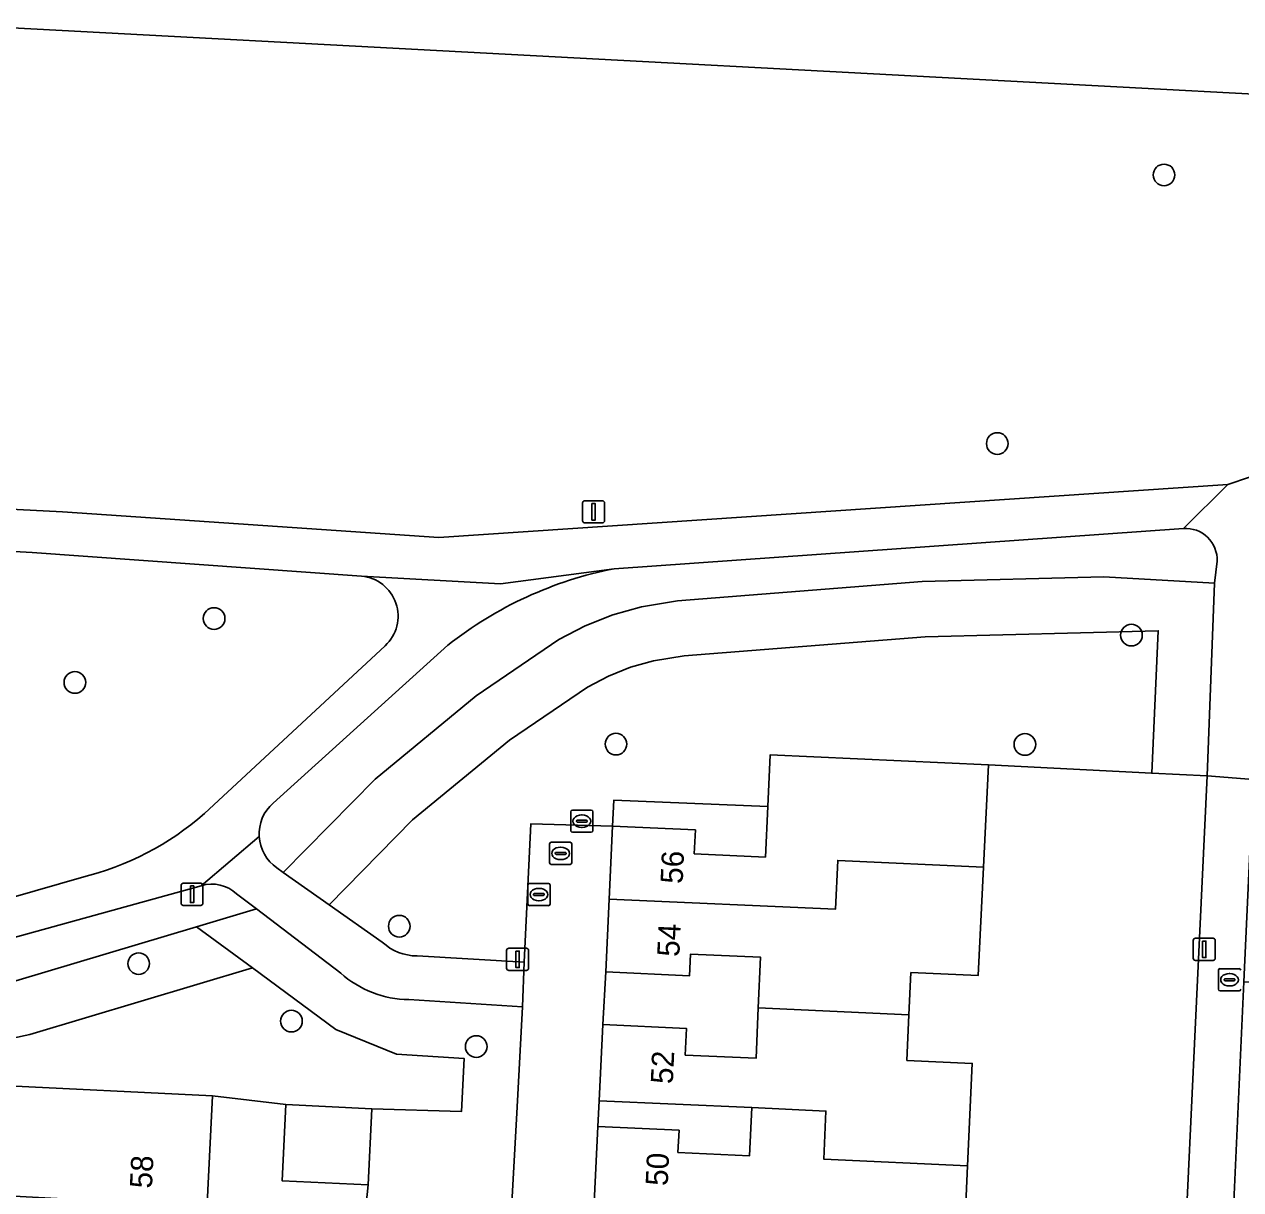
# Model space of a CAD drawing. Extents: x 162989 to 165008, y 383432 to 384338.
# Drawn here: x 164589.1 to 164644, y 383961.7 to 384014.3 of the extents above; entities that cross this region are included whole.
import ezdxf

# ---------------------------------------------------------------- set-up
doc = ezdxf.new("R2010")
doc.units = 0
for name, color, linetype in [('IMGEO_Boom', 7, 'Continuous'), ('IMGEO_Brandkraan', 7, 'Continuous'), ('IMGEO_Erf', 7, 'Continuous'), ('IMGEO_Groenvoorziening', 7, 'Continuous'), ('IMGEO_Kolk', 7, 'Continuous'), ('IMGEO_Lichtmast', 7, 'Continuous'), ('IMGEO_Muur', 7, 'Continuous'), ('IMGEO_Pand', 7, 'Continuous'), ('IMGEO_Pand_nummerreeks', 7, 'Continuous'), ('IMGEO_Rioolput', 7, 'Continuous'), ('IMGEO_Voetpad_gesloten', 7, 'Continuous'), ('IMGEO_Voetpad_open', 7, 'Continuous')]:
    doc.layers.add(name, color=color, linetype=linetype)

msp = doc.modelspace()

# ---------------------------------------------------------------- linework, layer by layer
at = {"layer": 'IMGEO_Boom'}
for centre in [(164640.491, 384007.508), (164632.968, 383995.389), (164597.623, 383987.495), (164639.021, 383986.744), (164591.343, 383984.609), (164615.761, 383981.83), (164634.213, 383981.815), (164605.983, 383973.609), (164594.221, 383971.921), (164601.113, 383969.328), (164609.454, 383968.179)]:
    msp.add_circle(centre, 0.489, dxfattribs=at)
at = {"layer": 'IMGEO_Brandkraan'}
for p, q in [((164613.72, 383977.926), (164613.72, 383978.778)), ((164613.795, 383978.852), (164614.647, 383978.852)), ((164614.208, 383978.632), (164614.233, 383978.632)), ((164614.721, 383978.778), (164614.721, 383977.926)), ((164613.979, 383978.346), (164613.979, 383978.358)), ((164614.417, 383978.309), (164614.019, 383978.309)), ((164614.022, 383978.395), (164614.42, 383978.395)), ((164614.231, 383978.072), (164614.206, 383978.072)), ((164614.463, 383978.358), (164614.463, 383978.346)), ((164614.647, 383977.852), (164613.795, 383977.852))]:
    msp.add_line(p, q, dxfattribs=at)
for points in [[(164613.72, 383977.926), (164613.72, 383978.778)], [(164613.795, 383978.852), (164614.647, 383978.852)], [(164614.721, 383978.778), (164614.721, 383977.926)], [(164614.647, 383977.852), (164613.795, 383977.852)]]:
    msp.add_lwpolyline(points, dxfattribs=at)
for centre, radius, start, end in [((164613.797, 383978.776), 0.0765, 91.552, 178.448), ((164613.797, 383978.776), 0.0765, 91.552, 178.448), ((164614.645, 383978.776), 0.0765, 1.552, 88.448), ((164614.645, 383978.776), 0.0765, 1.552, 88.448), ((164613.797, 383977.928), 0.0765, 181.552, 268.448), ((164613.797, 383977.928), 0.0765, 181.552, 268.448), ((164614.019, 383978.355), 0.0403, 85.8775, 175.7526), ((164614.016, 383978.345), 0.0366, 178.938, 274.7102), ((164614.42, 383978.352), 0.043, 264.8664, 352.4533), ((164614.424, 383978.357), 0.0386, 1.7309, 96.639), ((164614.645, 383977.928), 0.0765, 271.552, 358.448), ((164614.645, 383977.928), 0.0765, 271.552, 358.448)]:
    msp.add_arc(centre, radius, start, end, dxfattribs=at)
for centre, major_axis, ratio, start_param, end_param in [((164614.207, 383978.352), (-0.387, 0.002), 0.722429, 4.712389, 7.853982), ((164614.232, 383978.352), (-0.39, 0.002), 0.717154, 1.570796, 4.712389)]:
    msp.add_ellipse(centre, major_axis=major_axis, ratio=ratio, start_param=start_param, end_param=end_param, dxfattribs=at)
at = {"layer": 'IMGEO_Erf'}
for points in [[(164640.249, 383933.756), (164641.897, 383968.951), (164642.432, 383980.39), (164639.935, 383980.516), (164632.575, 383980.889), (164632.346, 383976.269), (164632.104, 383971.381), (164629.067, 383971.52), (164628.98, 383969.618), (164628.886, 383967.557), (164631.84, 383967.422), (164631.629, 383962.799), (164631.426, 383958.343)], [(164653.732, 383961.61), (164653.939, 383966.152), (164654.143, 383970.621), (164644.1, 383971.097), (164643.173, 383950.913)]]:
    msp.add_lwpolyline(points, dxfattribs=at)
for points in [[(164615.668, 383979.303), (164615.602, 383978.129), (164619.343, 383977.959), (164619.294, 383976.879), (164622.501, 383976.732), (164622.608, 383979.006)], [(164615.164, 383969.17), (164618.938, 383968.998), (164618.883, 383967.799), (164622.08, 383967.653), (164622.184, 383969.932), (164622.288, 383972.209), (164619.125, 383972.354), (164619.08, 383971.373), (164615.301, 383971.545)], [(164604.306, 383959.34), (164604.571, 383961.934), (164600.69, 383962.129), (164600.862, 383965.564), (164597.55, 383965.95), (164597.2, 383958.966), (164597.083, 383956.626), (164600.408, 383956.459), (164600.468, 383957.655), (164604.288, 383957.464)], [(164614.934, 383964.573), (164618.605, 383964.406), (164618.559, 383963.404), (164621.793, 383963.257), (164621.892, 383965.424), (164615.008, 383965.738)]]:
    msp.add_lwpolyline(points, close=True, dxfattribs=at)
at = {"layer": 'IMGEO_Groenvoorziening'}
for points in [[(164664.14, 384004.176), (164663.634, 384009.785), (164663.547, 384010.45), (164652.73, 384010.724), (164588.509, 384014.153), (164587.799, 384000), (164587.701, 383998.049), (164574.492, 383998.666), (164574.404, 383996.462), (164574.388, 383996.076), (164574.37, 383995.651)], [(164573.749, 383995.03), (164572.312, 383994.994), (164572.346, 383993.262), (164590.789, 383992.31), (164607.772, 383991.148), (164643.365, 383993.546), (164644.353, 383993.874), (164655.829, 383999.807), (164656.886, 384000.254)], [(164604.274, 383989.411), (164589.42, 383990.473), (164575.259, 383991.254), (164568.241, 383990.291), (164561.116, 383988.736)], [(164641.363, 383991.554), (164615.682, 383989.742)], [(164600.459, 383976.243), (164600.748, 383976.039), (164604.89, 383980.251), (164609.45, 383984.008), (164613.188, 383986.547), (164614.374, 383987.17), (164615.619, 383987.666), (164616.909, 383988.029), (164618.537, 383988.288), (164629.574, 383989.165), (164637.775, 383989.382), (164642.776, 383989.09), (164642.885, 383990.077)], [(164606.786, 383972.27), (164611.614, 383971.982), (164611.92, 383978.232), (164615.602, 383978.129), (164615.668, 383979.303), (164622.608, 383979.006), (164622.718, 383981.339), (164632.575, 383980.889), (164639.935, 383980.516), (164640.234, 383986.946), (164629.706, 383986.668), (164618.833, 383985.804), (164617.446, 383985.583), (164616.422, 383985.295), (164615.421, 383984.896), (164614.476, 383984.4), (164610.95, 383982.005), (164606.581, 383978.405), (164602.819, 383974.579), (164605.216, 383972.889)], [(164597.193, 383978.695), (164605.346, 383986.268)], [(164608.176, 383986.29), (164600.284, 383979.167)], [(164564.225, 383972.682), (164580.521, 383972.909), (164582.381, 383973.149), (164591.636, 383975.813)], [(164597.046, 383975.435), (164582.502, 383971.41), (164581.171, 383971.038), (164565.046, 383970.594)], [(164588.684, 383971.144), (164596.838, 383973.585), (164599.534, 383974.391), (164598.64, 383975.072)], [(164599.534, 383974.391), (164596.838, 383973.585), (164599.353, 383971.728), (164603.112, 383968.953), (164605.849, 383967.831), (164608.914, 383967.635), (164608.783, 383965.246), (164604.743, 383965.37), (164604.571, 383961.934), (164604.306, 383959.34), (164610.941, 383958.962), (164611.281, 383965.17), (164611.546, 383969.972), (164606.418, 383970.3)], [(164603.337, 383971.492), (164599.534, 383974.391)]]:
    msp.add_lwpolyline(points, dxfattribs=at)
for points in [[(164602.819, 383974.579), (164606.581, 383978.405), (164610.95, 383982.005), (164614.476, 383984.4), (164615.421, 383984.896), (164616.422, 383985.295), (164617.446, 383985.583), (164618.833, 383985.804), (164629.706, 383986.668), (164640.234, 383986.946), (164639.935, 383980.516), (164642.432, 383980.39), (164642.776, 383989.09), (164637.775, 383989.382), (164629.574, 383989.165), (164618.537, 383988.288), (164616.909, 383988.029), (164615.619, 383987.666), (164614.374, 383987.17), (164613.188, 383986.547), (164609.45, 383984.008), (164604.89, 383980.251), (164600.748, 383976.039)], [(164599.353, 383971.728), (164596.838, 383973.585), (164588.684, 383971.144), (164582.57, 383969.838), (164579.892, 383969.486), (164577.096, 383969.418), (164574.052, 383969.115), (164573.387, 383966.536), (164577.706, 383966.909), (164582.94, 383967.361), (164589.305, 383968.72)], [(164589.305, 383968.72), (164582.94, 383967.361), (164577.706, 383966.909), (164587.714, 383966.442), (164597.55, 383965.95), (164600.862, 383965.564), (164604.743, 383965.37), (164608.783, 383965.246), (164608.914, 383967.635), (164605.849, 383967.831), (164603.112, 383968.953), (164599.353, 383971.728)]]:
    msp.add_lwpolyline(points, close=True, dxfattribs=at)
for centre, radius, start, end in [((164641.475, 383990.147), 1.412, 357.1674, 94.552), ((164619.036, 383972.562), 17.504, 101.0473, 128.348), ((164604.108, 383987.6), 1.819, 312.9133, 84.7531), ((164601.527, 383977.776), 1.866, 131.7903, 183.4686), ((164588.559, 383988.543), 13.097, 283.5859, 311.2389), ((164601.527, 383977.772), 1.866, 183.3617, 235.0622), ((164597.534, 383973.897), 1.613, 46.7329, 107.6088), ((164606.796, 383974.595), 2.325, 227.2063, 269.7582), ((164606.482, 383975.043), 4.744, 228.4714, 269.2269)]:
    msp.add_arc(centre, radius, start, end, dxfattribs=at)
at = {"layer": 'IMGEO_Kolk'}
for p, q in [((164611.783, 383974.612), (164611.783, 383975.464)), ((164611.858, 383975.538), (164612.71, 383975.538)), ((164612.271, 383975.318), (164612.296, 383975.318)), ((164612.784, 383975.464), (164612.784, 383974.612)), ((164612.042, 383975.032), (164612.042, 383975.044)), ((164612.48, 383974.995), (164612.082, 383974.995)), ((164612.085, 383975.081), (164612.483, 383975.081)), ((164612.294, 383974.758), (164612.269, 383974.758)), ((164612.526, 383975.044), (164612.526, 383975.032)), ((164612.71, 383974.538), (164611.858, 383974.538)), ((164642.949, 383970.769), (164642.949, 383971.621)), ((164643.024, 383971.695), (164643.876, 383971.695)), ((164643.437, 383971.475), (164643.462, 383971.475)), ((164643.208, 383971.189), (164643.208, 383971.201)), ((164643.646, 383971.152), (164643.248, 383971.152)), ((164643.251, 383971.238), (164643.649, 383971.238)), ((164643.46, 383970.915), (164643.435, 383970.915)), ((164643.692, 383971.201), (164643.692, 383971.189)), ((164643.876, 383970.695), (164643.024, 383970.695))]:
    msp.add_line(p, q, dxfattribs=at)
for points in [[(164611.783, 383974.612), (164611.783, 383975.464)], [(164611.858, 383975.538), (164612.71, 383975.538)], [(164612.784, 383975.464), (164612.784, 383974.612)], [(164612.71, 383974.538), (164611.858, 383974.538)], [(164642.949, 383970.769), (164642.949, 383971.621)], [(164643.024, 383971.695), (164643.876, 383971.695)], [(164643.876, 383970.695), (164643.024, 383970.695)]]:
    msp.add_lwpolyline(points, dxfattribs=at)
for centre, radius, start, end in [((164611.86, 383975.462), 0.0765, 91.552, 178.448), ((164611.86, 383975.462), 0.0765, 91.552, 178.448), ((164612.708, 383975.462), 0.0765, 1.552, 88.448), ((164612.708, 383975.462), 0.0765, 1.552, 88.448), ((164611.86, 383974.614), 0.0765, 181.552, 268.448), ((164611.86, 383974.614), 0.0765, 181.552, 268.448), ((164612.082, 383975.041), 0.0403, 85.8775, 175.7526), ((164612.079, 383975.031), 0.0366, 178.938, 274.7102), ((164612.483, 383975.038), 0.043, 264.8664, 352.4533), ((164612.487, 383975.043), 0.0386, 1.7309, 96.639), ((164612.708, 383974.614), 0.0765, 271.552, 358.448), ((164612.708, 383974.614), 0.0765, 271.552, 358.448), ((164643.026, 383971.619), 0.0765, 91.552, 178.448), ((164643.026, 383971.619), 0.0765, 91.552, 178.448), ((164643.874, 383971.619), 0.0765, 1.552, 88.448), ((164643.874, 383971.619), 0.0765, 1.552, 88.448), ((164643.026, 383970.771), 0.0765, 181.552, 268.448), ((164643.026, 383970.771), 0.0765, 181.552, 268.448), ((164643.248, 383971.198), 0.0403, 85.8775, 175.7526), ((164643.245, 383971.188), 0.0366, 178.938, 274.7102), ((164643.649, 383971.195), 0.043, 264.8664, 352.4533), ((164643.653, 383971.2), 0.0386, 1.7309, 96.639), ((164643.874, 383970.771), 0.0765, 271.552, 358.448), ((164643.874, 383970.771), 0.0765, 271.552, 358.448)]:
    msp.add_arc(centre, radius, start, end, dxfattribs=at)
for centre, major_axis, ratio, start_param, end_param in [((164612.27, 383975.038), (-0.387, 0.002), 0.722429, 4.712389, 7.853982), ((164612.295, 383975.038), (-0.39, 0.002), 0.717154, 1.570796, 4.712389), ((164643.436, 383971.195), (-0.387, 0.002), 0.722429, 4.712389, 7.853982), ((164643.461, 383971.195), (-0.39, 0.002), 0.717154, 1.570796, 4.712389)]:
    msp.add_ellipse(centre, major_axis=major_axis, ratio=ratio, start_param=start_param, end_param=end_param, dxfattribs=at)
at = {"layer": 'IMGEO_Lichtmast'}
for p, q in [((164614.355, 383992.809), (164615.145, 383992.809)), ((164615.145, 383992.809), (164614.355, 383992.809)), ((164614.255, 383991.909), (164614.255, 383992.709)), ((164614.255, 383992.709), (164614.255, 383991.909)), ((164615.245, 383992.709), (164615.245, 383991.909)), ((164615.245, 383991.909), (164615.245, 383992.709)), ((164615.145, 383991.809), (164614.355, 383991.809)), ((164614.355, 383991.809), (164615.145, 383991.809)), ((164596.133, 383974.652), (164596.133, 383975.452)), ((164596.133, 383975.452), (164596.133, 383974.652)), ((164596.233, 383975.552), (164597.023, 383975.552)), ((164597.023, 383975.552), (164596.233, 383975.552)), ((164597.123, 383975.452), (164597.123, 383974.652)), ((164597.123, 383974.652), (164597.123, 383975.452)), ((164597.023, 383974.552), (164596.233, 383974.552)), ((164596.233, 383974.552), (164597.023, 383974.552)), ((164641.813, 383972.168), (164641.813, 383972.968)), ((164641.813, 383972.968), (164641.813, 383972.168)), ((164641.913, 383973.068), (164642.703, 383973.068)), ((164642.703, 383973.068), (164641.913, 383973.068)), ((164642.803, 383972.968), (164642.803, 383972.168)), ((164642.803, 383972.168), (164642.803, 383972.968)), ((164610.827, 383971.717), (164610.827, 383972.517)), ((164610.827, 383972.517), (164610.827, 383971.717)), ((164610.927, 383972.617), (164611.717, 383972.617)), ((164611.717, 383972.617), (164610.927, 383972.617)), ((164611.817, 383972.517), (164611.817, 383971.717)), ((164611.817, 383971.717), (164611.817, 383972.517)), ((164642.703, 383972.068), (164641.913, 383972.068)), ((164641.913, 383972.068), (164642.703, 383972.068)), ((164611.717, 383971.617), (164610.927, 383971.617)), ((164610.927, 383971.617), (164611.717, 383971.617))]:
    msp.add_line(p, q, dxfattribs=at)
for points in [[(164614.675, 383992.684), (164614.825, 383992.684), (164614.825, 383991.934), (164614.675, 383991.934), (164614.675, 383992.684)], [(164596.553, 383975.427), (164596.703, 383975.427), (164596.703, 383974.677), (164596.553, 383974.677), (164596.553, 383975.427)], [(164611.247, 383972.492), (164611.397, 383972.492), (164611.397, 383971.742), (164611.247, 383971.742), (164611.247, 383972.492)], [(164642.233, 383972.943), (164642.383, 383972.943), (164642.383, 383972.193), (164642.233, 383972.193), (164642.233, 383972.943)]]:
    msp.add_lwpolyline(points, dxfattribs=at)
for centre, start, end in [((164614.355, 383992.709), 90, 180), ((164614.355, 383992.709), 90, 180), ((164615.145, 383992.709), 0, 90), ((164615.145, 383992.709), 360, 90), ((164614.355, 383991.909), 180, 270), ((164614.355, 383991.909), 180, 270), ((164615.145, 383991.909), 270, 0), ((164615.145, 383991.909), 270, 0), ((164596.233, 383975.452), 90, 180), ((164596.233, 383975.452), 90, 180), ((164597.023, 383975.452), 0, 90), ((164597.023, 383975.452), 360, 90), ((164596.233, 383974.652), 180, 270), ((164596.233, 383974.652), 180, 270), ((164597.023, 383974.652), 270, 0), ((164597.023, 383974.652), 270, 0), ((164641.913, 383972.968), 90, 180), ((164641.913, 383972.968), 90, 180), ((164642.703, 383972.968), 0, 90), ((164642.703, 383972.968), 360, 90), ((164610.927, 383972.517), 90, 180), ((164610.927, 383972.517), 90, 180), ((164611.717, 383972.517), 0, 90), ((164611.717, 383972.517), 360, 90), ((164641.913, 383972.168), 180, 270), ((164641.913, 383972.168), 180, 270), ((164642.703, 383972.168), 270, 0), ((164642.703, 383972.168), 270, 0), ((164610.927, 383971.717), 180, 270), ((164610.927, 383971.717), 180, 270), ((164611.717, 383971.717), 270, 0), ((164611.717, 383971.717), 270, 0)]:
    msp.add_arc(centre, 0.1, start, end, dxfattribs=at)
at = {"layer": 'IMGEO_Muur'}
msp.add_lwpolyline([(164641.897, 383968.951), (164642.432, 383980.39)], dxfattribs=at)
at = {"layer": 'IMGEO_Pand'}
for points in [[(164653.458, 384025.106), (164648.605, 384025.366), (164648.54, 384024.133), (164648.443, 384022.313), (164596.553, 384025.083), (164591.335, 384025.361), (164591.433, 384027.181), (164591.449, 384027.486), (164586.288, 384027.762), (164577.646, 384028.223), (164577.533, 384026.098), (164576.928, 384014.771), (164577.394, 384014.746), (164588.12, 384014.173), (164588.509, 384014.153), (164652.73, 384010.724), (164653.227, 384020.027)], [(164615.452, 383974.838), (164625.66, 383974.373), (164625.769, 383976.577), (164632.346, 383976.269), (164632.575, 383980.889), (164622.718, 383981.339), (164622.608, 383979.006), (164622.501, 383976.732), (164619.294, 383976.879), (164619.343, 383977.959), (164615.602, 383978.129)], [(164628.98, 383969.618), (164629.067, 383971.52), (164632.104, 383971.381), (164632.346, 383976.269), (164625.769, 383976.577), (164625.66, 383974.373), (164615.452, 383974.838), (164615.301, 383971.545), (164619.08, 383971.373), (164619.125, 383972.354), (164622.288, 383972.209), (164622.184, 383969.932)], [(164631.629, 383962.799), (164631.84, 383967.422), (164628.886, 383967.557), (164628.98, 383969.618), (164622.184, 383969.932), (164622.08, 383967.653), (164618.883, 383967.799), (164618.938, 383968.998), (164615.164, 383969.17), (164615.008, 383965.738), (164621.892, 383965.424), (164625.235, 383965.272), (164625.136, 383963.1)], [(164597.2, 383958.966), (164597.55, 383965.95), (164587.714, 383966.442), (164587.466, 383961.485), (164590.536, 383961.331), (164590.434, 383959.3)], [(164604.571, 383961.934), (164604.743, 383965.37), (164600.862, 383965.564), (164600.69, 383962.129)], [(164631.629, 383962.799), (164625.136, 383963.1), (164625.235, 383965.272), (164621.892, 383965.424), (164621.793, 383963.257), (164618.559, 383963.404), (164618.605, 383964.406), (164614.934, 383964.573), (164614.777, 383961.13), (164621.715, 383960.814), (164625.024, 383960.665), (164624.932, 383958.639), (164631.426, 383958.343)]]:
    msp.add_lwpolyline(points, close=True, dxfattribs=at)
at = {"layer": 'IMGEO_Rioolput'}
for p, q in [((164612.839, 383977.397), (164613.691, 383977.397)), ((164612.764, 383976.471), (164612.764, 383977.323)), ((164613.023, 383976.891), (164613.023, 383976.903)), ((164613.461, 383976.854), (164613.063, 383976.854)), ((164613.066, 383976.94), (164613.464, 383976.94)), ((164613.252, 383977.177), (164613.277, 383977.177)), ((164613.507, 383976.903), (164613.507, 383976.891)), ((164613.765, 383977.323), (164613.765, 383976.471)), ((164613.691, 383976.397), (164612.839, 383976.397)), ((164613.275, 383976.617), (164613.25, 383976.617))]:
    msp.add_line(p, q, dxfattribs=at)
for points in [[(164612.839, 383977.397), (164613.691, 383977.397)], [(164612.764, 383976.471), (164612.764, 383977.323)], [(164613.765, 383977.323), (164613.765, 383976.471)], [(164613.691, 383976.397), (164612.839, 383976.397)]]:
    msp.add_lwpolyline(points, dxfattribs=at)
for centre, radius, start, end in [((164612.841, 383977.321), 0.0765, 91.552, 178.448), ((164612.841, 383977.321), 0.0765, 91.552, 178.448), ((164613.689, 383977.321), 0.0765, 1.552, 88.448), ((164613.689, 383977.321), 0.0765, 1.552, 88.448), ((164613.063, 383976.9), 0.0403, 85.8775, 175.7526), ((164613.06, 383976.89), 0.0366, 178.938, 274.7102), ((164613.464, 383976.897), 0.043, 264.8664, 352.4533), ((164613.468, 383976.902), 0.0386, 1.7309, 96.639), ((164612.841, 383976.473), 0.0765, 181.552, 268.448), ((164612.841, 383976.473), 0.0765, 181.552, 268.448), ((164613.689, 383976.473), 0.0765, 271.552, 358.448), ((164613.689, 383976.473), 0.0765, 271.552, 358.448)]:
    msp.add_arc(centre, radius, start, end, dxfattribs=at)
for centre, major_axis, ratio, start_param, end_param in [((164613.251, 383976.897), (-0.387, 0.002), 0.722429, 4.712389, 7.853982), ((164613.276, 383976.897), (-0.39, 0.002), 0.717154, 1.570796, 4.712389)]:
    msp.add_ellipse(centre, major_axis=major_axis, ratio=ratio, start_param=start_param, end_param=end_param, dxfattribs=at)
at = {"layer": 'IMGEO_Voetpad_gesloten'}
for points in [[(164663.144, 384001.554), (164658.43, 384000.66), (164656.886, 384000.254), (164655.829, 383999.807), (164644.353, 383993.874), (164643.365, 383993.546), (164641.363, 383991.554)], [(164643.365, 383993.546), (164607.772, 383991.148), (164590.789, 383992.31), (164572.346, 383993.262), (164570.917, 383993.336), (164568.879, 383993.441), (164564.15, 383992.909), (164559.032, 383991.827)], [(164561.116, 383988.736), (164568.241, 383990.291), (164575.259, 383991.254), (164589.42, 383990.473), (164604.274, 383989.411), (164610.543, 383989.061), (164615.682, 383989.742), (164641.363, 383991.554), (164643.365, 383993.546)], [(164642.885, 383990.077), (164642.776, 383989.09), (164642.432, 383980.39), (164644.52, 383980.229), (164644.862, 383987.67), (164644.891, 383988.305)], [(164615.682, 383989.742), (164610.543, 383989.061), (164604.274, 383989.411)], [(164605.346, 383986.268), (164597.193, 383978.695)], [(164600.284, 383979.167), (164608.176, 383986.29)], [(164565.046, 383970.594), (164581.171, 383971.038), (164582.502, 383971.41), (164597.046, 383975.435), (164599.665, 383977.663)], [(164599.665, 383977.663), (164597.046, 383975.435)], [(164591.636, 383975.813), (164582.381, 383973.149), (164580.521, 383972.909), (164564.225, 383972.682), (164559.45, 383972.643), (164537.71, 383972.559)], [(164605.216, 383972.889), (164602.819, 383974.579), (164600.748, 383976.039), (164600.459, 383976.243)], [(164598.64, 383975.072), (164599.534, 383974.391), (164603.337, 383971.492)], [(164606.418, 383970.3), (164611.546, 383969.972), (164611.614, 383971.982)], [(164611.614, 383971.982), (164606.786, 383972.27)]]:
    msp.add_lwpolyline(points, dxfattribs=at)
for centre, radius, start, end in [((164641.475, 383990.147), 1.412, 357.1674, 94.552), ((164619.036, 383972.562), 17.504, 101.0473, 128.348), ((164604.108, 383987.6), 1.819, 312.9133, 84.7531), ((164601.527, 383977.776), 1.866, 131.7903, 183.4686), ((164588.559, 383988.543), 13.097, 283.5859, 311.2389), ((164601.527, 383977.772), 1.866, 183.3617, 235.0622), ((164597.534, 383973.897), 1.613, 46.7329, 107.6088), ((164606.796, 383974.595), 2.325, 227.2063, 269.7582), ((164606.482, 383975.043), 4.744, 228.4714, 269.2269)]:
    msp.add_arc(centre, radius, start, end, dxfattribs=at)
at = {"layer": 'IMGEO_Voetpad_open'}
msp.add_lwpolyline([(164641.897, 383968.951), (164640.249, 383933.756), (164640.1, 383930.493), (164642.228, 383930.362), (164642.376, 383933.614), (164642.547, 383937.049), (164642.71, 383940.632), (164643.014, 383947.426), (164643.173, 383950.913), (164644.1, 383971.097), (164644.52, 383980.229), (164642.432, 383980.39)], close=True, dxfattribs=at)
msp.add_lwpolyline([(164614.777, 383961.13), (164614.934, 383964.573), (164615.008, 383965.738), (164615.164, 383969.17), (164615.301, 383971.545), (164615.452, 383974.838), (164615.602, 383978.129), (164611.92, 383978.232), (164611.614, 383971.982), (164611.546, 383969.972), (164611.281, 383965.17), (164610.941, 383958.962)], dxfattribs=at)

# ---------------------------------------------------------------- texts
at = {"layer": 'IMGEO_Pand_nummerreeks'}
for s, rotation, p in [('56', 87.3824, (164618.766, 383975.508)), ('54', 87.3824, (164618.615, 383972.216)), ('52', 87.3974, (164618.325, 383966.476)), ('58', 87.1327, (164594.817, 383961.762)), ('50', 87.3891, (164618.094, 383961.879))]:
    msp.add_text(s, height=1, rotation=rotation, dxfattribs=at).set_placement(p)

doc.saveas('drawing.dxf')
